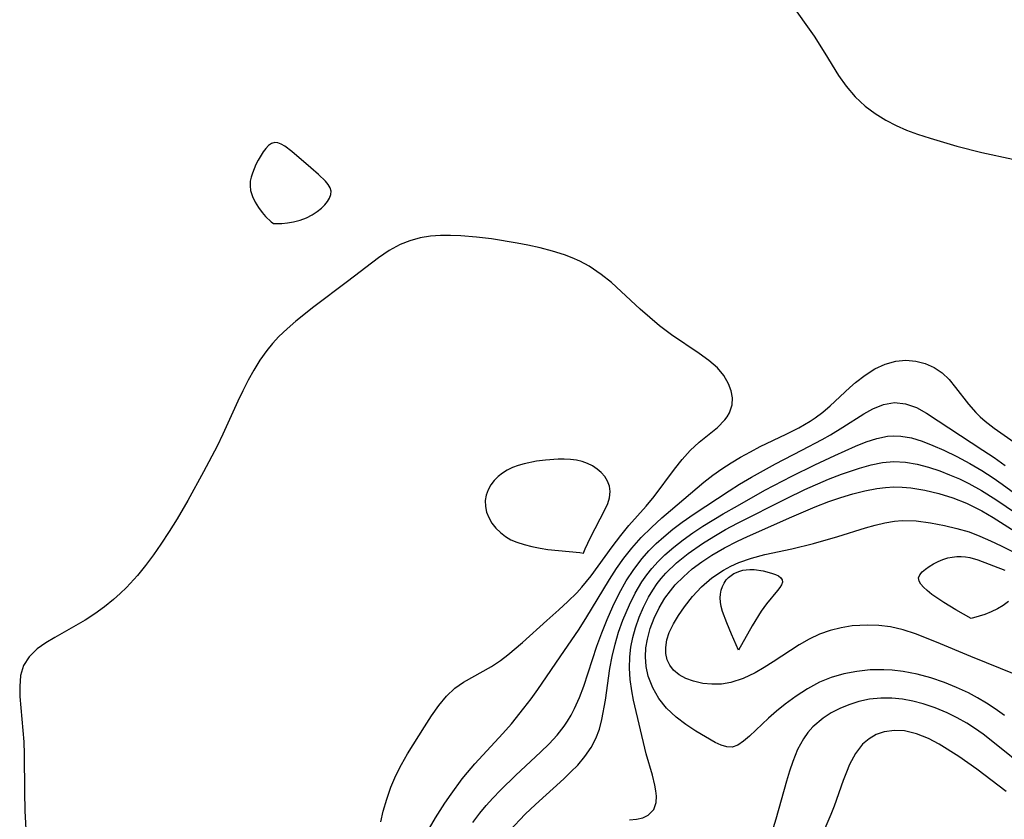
# Model space of a CAD drawing. Header units: metres. Extents: x 1073367 to 1082519, y 1569854 to 1574957.
# Tile 505 of 656: x 1077536 to 1077663, y 1573892 to 1573996. Entities that reach past the tile are written whole.
import ezdxf

# ---------------------------------------------------------------- set-up
doc = ezdxf.new("R2010")
doc.units = ezdxf.units.M
doc.layers.add('CGG_CurvaNivelLidar_v1', color=253, linetype='Continuous', lineweight=30)

msp = doc.modelspace()

# ---------------------------------------------------------------- linework, layer by layer
at = {"layer": 'CGG_CurvaNivelLidar_v1'}
for p, q in [((1077635.1475, 1573997.8353, 70.5), (1077638.2553, 1573993.4824, 70.5)), ((1077638.2553, 1573993.4824, 70.5), (1077639.6388, 1573991.3132, 70.5)), ((1077639.6388, 1573991.3132, 70.5), (1077641.4126, 1573988.4131, 70.5)), ((1077641.4126, 1573988.4131, 70.5), (1077642.3726, 1573987.0416, 70.5)), ((1077642.3726, 1573987.0416, 70.5), (1077643.5276, 1573985.6831, 70.5)), ((1077643.5276, 1573985.6831, 70.5), (1077644.8242, 1573984.4642, 70.5)), ((1077644.8242, 1573984.4642, 70.5), (1077646.1169, 1573983.4994, 70.5)), ((1077646.1169, 1573983.4994, 70.5), (1077647.5063, 1573982.6507, 70.5)), ((1077647.5063, 1573982.6507, 70.5), (1077648.828, 1573981.9725, 70.5)), ((1077648.828, 1573981.9725, 70.5), (1077650.1902, 1573981.3774, 70.5)), ((1077650.1902, 1573981.3774, 70.5), (1077651.5932, 1573980.8476, 70.5)), ((1077568.638, 1573979.7693, 70.5), (1077568.2356, 1573979.64, 70.5)), ((1077569.0491, 1573979.7343, 70.5), (1077568.638, 1573979.7693, 70.5)), ((1077569.48, 1573979.5716, 70.5), (1077569.0491, 1573979.7343, 70.5)), ((1077651.5932, 1573980.8476, 70.5), (1077653.2148, 1573980.3116, 70.5)), ((1077653.2148, 1573980.3116, 70.5), (1077656.6889, 1573979.2991, 70.5)), ((1077567.1467, 1573978.5488, 70.5), (1077566.5028, 1573977.4997, 70.5)), ((1077567.493, 1573978.9978, 70.5), (1077567.1467, 1573978.5488, 70.5)), ((1077567.8553, 1573979.3708, 70.5), (1077567.493, 1573978.9978, 70.5)), ((1077568.2356, 1573979.64, 70.5), (1077567.8553, 1573979.3708, 70.5)), ((1077569.9261, 1573979.3157, 70.5), (1077569.48, 1573979.5716, 70.5)), ((1077570.8517, 1573978.625, 70.5), (1077569.9261, 1573979.3157, 70.5)), ((1077573.3182, 1573976.5125, 70.5), (1077570.8517, 1573978.625, 70.5)), ((1077656.6889, 1573979.2991, 70.5), (1077659.8775, 1573978.4939, 70.5)), ((1077659.8775, 1573978.4939, 70.5), (1077663.8754, 1573977.6199, 70.5)), ((1077566.5028, 1573977.4997, 70.5), (1077566.2112, 1573976.926, 70.5)), ((1077566.2112, 1573976.926, 70.5), (1077565.7581, 1573975.8208, 70.5)), ((1077574.3036, 1573975.6464, 70.5), (1077573.3182, 1573976.5125, 70.5)), ((1077565.4851, 1573974.7764, 70.5), (1077565.4546, 1573974.1962, 70.5)), ((1077565.5998, 1573975.3038, 70.5), (1077565.4851, 1573974.7764, 70.5)), ((1077565.7581, 1573975.8208, 70.5), (1077565.5998, 1573975.3038, 70.5)), ((1077575.1713, 1573974.7849, 70.5), (1077574.3036, 1573975.6464, 70.5)), ((1077575.5191, 1573974.3536, 70.5), (1077575.1713, 1573974.7849, 70.5)), ((1077565.4546, 1573974.1962, 70.5), (1077565.529, 1573973.5754, 70.5)), ((1077565.529, 1573973.5754, 70.5), (1077565.7588, 1573972.8248, 70.5)), ((1077575.7749, 1573973.9203, 70.5), (1077575.5191, 1573974.3536, 70.5)), ((1077575.9021, 1573973.4832, 70.5), (1077575.7749, 1573973.9203, 70.5)), ((1077575.8696, 1573973.0448, 70.5), (1077575.9021, 1573973.4832, 70.5)), ((1077565.7588, 1573972.8248, 70.5), (1077566.1124, 1573972.0814, 70.5)), ((1077566.1124, 1573972.0814, 70.5), (1077566.5499, 1573971.3754, 70.5)), ((1077575.0911, 1573971.7276, 70.5), (1077575.4361, 1573972.1636, 70.5)), ((1077575.4361, 1573972.1636, 70.5), (1077575.7037, 1573972.6039, 70.5)), ((1077575.7037, 1573972.6039, 70.5), (1077575.8696, 1573973.0448, 70.5)), ((1077566.5499, 1573971.3754, 70.5), (1077567.0317, 1573970.7363, 70.5)), ((1077573.4672, 1573970.4397, 70.5), (1077574.1305, 1573970.8609, 70.5)), ((1077574.1305, 1573970.8609, 70.5), (1077574.6764, 1573971.2976, 70.5)), ((1077574.6764, 1573971.2976, 70.5), (1077575.0911, 1573971.7276, 70.5)), ((1077567.0317, 1573970.7363, 70.5), (1077567.4677, 1573970.2411, 70.5)), ((1077567.4677, 1573970.2411, 70.5), (1077568.2008, 1573969.5337, 70.5)), ((1077568.2008, 1573969.5337, 70.5), (1077568.5, 1573969.3026, 70.5)), ((1077570.2746, 1573969.3995, 70.5), (1077571.0796, 1573969.5389, 70.5)), ((1077571.0796, 1573969.5389, 70.5), (1077571.9198, 1573969.7595, 70.5)), ((1077571.9198, 1573969.7595, 70.5), (1077572.7195, 1573970.0635, 70.5)), ((1077572.7195, 1573970.0635, 70.5), (1077573.4672, 1573970.4397, 70.5)), ((1077568.5, 1573969.3026, 70.5), (1077569.5589, 1573969.3231, 70.5)), ((1077569.5589, 1573969.3231, 70.5), (1077570.2746, 1573969.3995, 70.5)), ((1077586.0782, 1573967.1048, 70.5), (1077584.816, 1573966.6072, 70.5)), ((1077587.3946, 1573967.4612, 70.5), (1077586.0782, 1573967.1048, 70.5)), ((1077588.753, 1573967.6838, 70.5), (1077587.3946, 1573967.4612, 70.5)), ((1077590.0283, 1573967.7766, 70.5), (1077588.753, 1573967.6838, 70.5)), ((1077591.3257, 1573967.785, 70.5), (1077590.0283, 1573967.7766, 70.5)), ((1077592.6414, 1573967.7328, 70.5), (1077591.3257, 1573967.785, 70.5)), ((1077594.6814, 1573967.5714, 70.5), (1077592.6414, 1573967.7328, 70.5)), ((1077596.6138, 1573967.3391, 70.5), (1077594.6814, 1573967.5714, 70.5)), ((1077599.9251, 1573966.8063, 70.5), (1077596.6138, 1573967.3391, 70.5)), ((1077583.3923, 1573965.8285, 70.5), (1077582.0275, 1573964.9003, 70.5)), ((1077584.816, 1573966.6072, 70.5), (1077583.3923, 1573965.8285, 70.5)), ((1077601.2918, 1573966.54, 70.5), (1077599.9251, 1573966.8063, 70.5)), ((1077602.8983, 1573966.1809, 70.5), (1077601.2918, 1573966.54, 70.5)), ((1077604.4794, 1573965.7624, 70.5), (1077602.8983, 1573966.1809, 70.5)), ((1077606.0239, 1573965.267, 70.5), (1077604.4794, 1573965.7624, 70.5)), ((1077582.0275, 1573964.9003, 70.5), (1077578.0463, 1573961.8414, 70.5)), ((1077607.0233, 1573964.884, 70.5), (1077606.0239, 1573965.267, 70.5)), ((1077607.9959, 1573964.4485, 70.5), (1077607.0233, 1573964.884, 70.5)), ((1077609.2029, 1573963.7986, 70.5), (1077607.9959, 1573964.4485, 70.5)), ((1077610.7645, 1573962.7546, 70.5), (1077609.2029, 1573963.7986, 70.5)), ((1077612.0807, 1573961.6949, 70.5), (1077610.7645, 1573962.7546, 70.5)), ((1077578.0463, 1573961.8414, 70.5), (1077573.6786, 1573958.5573, 70.5)), ((1077613.3494, 1573960.5598, 70.5), (1077612.0807, 1573961.6949, 70.5)), ((1077615.8111, 1573958.2749, 70.5), (1077613.3494, 1573960.5598, 70.5)), ((1077573.6786, 1573958.5573, 70.5), (1077571.3469, 1573956.714, 70.5)), ((1077617.0379, 1573957.1821, 70.5), (1077615.8111, 1573958.2749, 70.5)), ((1077618.2872, 1573956.1317, 70.5), (1077617.0379, 1573957.1821, 70.5)), ((1077570.239, 1573955.7504, 70.5), (1077569.1865, 1573954.7364, 70.5)), ((1077571.3469, 1573956.714, 70.5), (1077570.239, 1573955.7504, 70.5)), ((1077619.839, 1573954.9436, 70.5), (1077618.2872, 1573956.1317, 70.5)), ((1077569.1865, 1573954.7364, 70.5), (1077568.373, 1573953.8526, 70.5)), ((1077623.4, 1573952.5675, 70.5), (1077619.839, 1573954.9436, 70.5)), ((1077568.373, 1573953.8526, 70.5), (1077567.6145, 1573952.9231, 70.5)), ((1077567.6145, 1573952.9231, 70.5), (1077566.7374, 1573951.6886, 70.5)), ((1077624.6583, 1573951.6573, 70.5), (1077623.4, 1573952.5675, 70.5)), ((1077566.7374, 1573951.6886, 70.5), (1077565.9316, 1573950.3973, 70.5)), ((1077625.7617, 1573950.681, 70.5), (1077624.6583, 1573951.6573, 70.5)), ((1077626.5821, 1573949.6999, 70.5), (1077625.7617, 1573950.681, 70.5)), ((1077644.8223, 1573949.753, 70), (1077646.1076, 1573950.5572, 70)), ((1077646.1076, 1573950.5572, 70), (1077647.4339, 1573951.1784, 70)), ((1077647.4339, 1573951.1784, 70), (1077648.79, 1573951.5671, 70)), ((1077648.79, 1573951.5671, 70), (1077650.1019, 1573951.6789, 70)), ((1077650.1019, 1573951.6789, 70), (1077651.3621, 1573951.5621, 70)), ((1077651.3621, 1573951.5621, 70), (1077652.582, 1573951.2464, 70)), ((1077652.582, 1573951.2464, 70), (1077653.7303, 1573950.7422, 70)), ((1077653.7303, 1573950.7422, 70), (1077654.7727, 1573950.0483, 70)), ((1077565.9316, 1573950.3973, 70.5), (1077565.1962, 1573949.0917, 70.5)), ((1077627.1985, 1573948.6544, 70.5), (1077626.5821, 1573949.6999, 70.5)), ((1077643.5909, 1573948.8021, 70), (1077644.8223, 1573949.753, 70)), ((1077654.7727, 1573950.0483, 70), (1077655.6812, 1573949.1761, 70)), ((1077565.1962, 1573949.0917, 70.5), (1077564.5075, 1573947.7522, 70.5)), ((1077627.545, 1573947.7391, 70.5), (1077627.1985, 1573948.6544, 70.5)), ((1077640.3348, 1573945.7958, 70), (1077642.8734, 1573948.1675, 70)), ((1077642.8734, 1573948.1675, 70), (1077643.5909, 1573948.8021, 70)), ((1077655.6812, 1573949.1761, 70), (1077656.51, 1573948.1732, 70)), ((1077656.51, 1573948.1732, 70), (1077658.1668, 1573946.0103, 70)), ((1077564.5075, 1573947.7522, 70.5), (1077563.8741, 1573946.4149, 70.5)), ((1077627.713, 1573946.8218, 70.5), (1077627.545, 1573947.7391, 70.5)), ((1077627.6815, 1573945.9248, 70.5), (1077627.713, 1573946.8218, 70.5)), ((1077563.8741, 1573946.4149, 70.5), (1077561.936, 1573942.1494, 70.5)), ((1077627.348, 1573944.8958, 70.5), (1077627.6815, 1573945.9248, 70.5)), ((1077639.366, 1573944.9784, 70), (1077640.3348, 1573945.7958, 70)), ((1077644.6714, 1573944.7657, 69.5), (1077645.8424, 1573945.4242, 69.5)), ((1077645.8424, 1573945.4242, 69.5), (1077647.2174, 1573945.9798, 69.5)), ((1077647.2174, 1573945.9798, 69.5), (1077648.6058, 1573946.221, 69.5)), ((1077648.6058, 1573946.221, 69.5), (1077650.0348, 1573946.0703, 69.5)), ((1077650.0348, 1573946.0703, 69.5), (1077651.4486, 1573945.572, 69.5)), ((1077651.4486, 1573945.572, 69.5), (1077652.7673, 1573944.85, 69.5)), ((1077658.1668, 1573946.0103, 70), (1077659.1225, 1573944.9397, 70)), ((1077626.7292, 1573943.9771, 70.5), (1077627.036, 1573944.376, 70.5)), ((1077627.036, 1573944.376, 70.5), (1077627.348, 1573944.8958, 70.5)), ((1077637.7274, 1573943.8107, 70), (1077638.3946, 1573944.255, 70)), ((1077638.3946, 1573944.255, 70), (1077639.366, 1573944.9784, 70)), ((1077641.9654, 1573943.0417, 69.5), (1077644.6714, 1573944.7657, 69.5)), ((1077652.7673, 1573944.85, 69.5), (1077660.0347, 1573940.098, 69.5)), ((1077659.1225, 1573944.9397, 70), (1077659.6825, 1573944.3961, 70)), ((1077659.6825, 1573944.3961, 70), (1077660.318, 1573943.8375, 70)), ((1077623.4233, 1573941.1011, 70.5), (1077625.7636, 1573943.0097, 70.5)), ((1077625.7636, 1573943.0097, 70.5), (1077626.7292, 1573943.9771, 70.5)), ((1077634.6627, 1573942.1376, 70), (1077636.2973, 1573942.9709, 70)), ((1077636.2973, 1573942.9709, 70), (1077637.7274, 1573943.8107, 70)), ((1077640.3739, 1573942.0716, 69.5), (1077641.9654, 1573943.0417, 69.5)), ((1077660.318, 1573943.8375, 70), (1077661.5083, 1573942.9052, 70)), ((1077661.5083, 1573942.9052, 70), (1077665.3446, 1573940.2213, 70)), ((1077561.936, 1573942.1494, 70.5), (1077561.1899, 1573940.6079, 70.5)), ((1077631.3087, 1573940.5406, 70), (1077634.6627, 1573942.1376, 70)), ((1077639.2889, 1573941.451, 69.5), (1077640.3739, 1573942.0716, 69.5)), ((1077644.9833, 1573941.1545, 69), (1077646.3537, 1573941.5992, 69)), ((1077646.3537, 1573941.5992, 69), (1077647.7079, 1573941.8809, 69)), ((1077647.7079, 1573941.8809, 69), (1077648.5502, 1573941.9461, 69)), ((1077648.5502, 1573941.9461, 69), (1077649.4576, 1573941.901, 69)), ((1077649.4576, 1573941.901, 69), (1077650.8141, 1573941.6497, 69)), ((1077650.8141, 1573941.6497, 69), (1077652.1859, 1573941.2311, 69)), ((1077561.1899, 1573940.6079, 70.5), (1077559.4593, 1573937.2913, 70.5)), ((1077622.2372, 1573940.0282, 70.5), (1077623.4233, 1573941.1011, 70.5)), ((1077630.0271, 1573939.8817, 70), (1077631.3087, 1573940.5406, 70)), ((1077636.6778, 1573940.0635, 69.5), (1077639.2889, 1573941.451, 69.5)), ((1077640.9162, 1573939.3981, 69), (1077643.593, 1573940.5981, 69)), ((1077643.593, 1573940.5981, 69), (1077644.9833, 1573941.1545, 69)), ((1077652.1859, 1573941.2311, 69), (1077653.5725, 1573940.6912, 69)), ((1077653.5725, 1573940.6912, 69), (1077654.9737, 1573940.0677, 69)), ((1077621.2014, 1573938.8843, 70.5), (1077622.2372, 1573940.0282, 70.5)), ((1077627.5364, 1573938.4478, 70), (1077628.7641, 1573939.1824, 70)), ((1077628.7641, 1573939.1824, 70), (1077630.0271, 1573939.8817, 70)), ((1077633.2661, 1573938.3104, 69.5), (1077636.6778, 1573940.0635, 69.5)), ((1077638.3444, 1573938.198, 69), (1077640.9162, 1573939.3981, 69)), ((1077654.9737, 1573940.0677, 69), (1077656.6639, 1573939.2491, 69)), ((1077656.6639, 1573939.2491, 69), (1077658.3543, 1573938.3543, 69)), ((1077660.0347, 1573940.098, 69.5), (1077661.4891, 1573939.1174, 69.5)), ((1077661.4891, 1573939.1174, 69.5), (1077662.928, 1573938.0964, 69.5)), ((1077599.3428, 1573937.8395, 71), (1077598.6506, 1573937.5089, 71)), ((1077600.0768, 1573938.1099, 71), (1077599.3428, 1573937.8395, 71)), ((1077600.8412, 1573938.3316, 71), (1077600.0768, 1573938.1099, 71)), ((1077602.4277, 1573938.6581, 71), (1077600.8412, 1573938.3316, 71)), ((1077603.5806, 1573938.8063, 71), (1077602.4277, 1573938.6581, 71)), ((1077605.2089, 1573938.9085, 71), (1077603.5806, 1573938.8063, 71)), ((1077606.0137, 1573938.9096, 71), (1077605.2089, 1573938.9085, 71)), ((1077606.8046, 1573938.868, 71), (1077606.0137, 1573938.9096, 71)), ((1077607.5746, 1573938.7724, 71), (1077606.8046, 1573938.868, 71)), ((1077608.3145, 1573938.6068, 71), (1077607.5746, 1573938.7724, 71)), ((1077609.0104, 1573938.3588, 71), (1077608.3145, 1573938.6068, 71)), ((1077609.6609, 1573938.0355, 71), (1077609.0104, 1573938.3588, 71)), ((1077610.2577, 1573937.6466, 71), (1077609.6609, 1573938.0355, 71)), ((1077620.2227, 1573937.6367, 70.5), (1077621.2014, 1573938.8843, 70.5)), ((1077626.339, 1573937.6686, 70), (1077627.5364, 1573938.4478, 70)), ((1077630.1606, 1573936.6, 69.5), (1077633.2661, 1573938.3104, 69.5)), ((1077635.3581, 1573936.7439, 69), (1077638.3444, 1573938.198, 69)), ((1077641.7658, 1573936.9754, 68.5), (1077644.1165, 1573937.7697, 68.5)), ((1077644.1165, 1573937.7697, 68.5), (1077645.6008, 1573938.1858, 68.5)), ((1077645.6008, 1573938.1858, 68.5), (1077647.0739, 1573938.4865, 68.5)), ((1077647.0739, 1573938.4865, 68.5), (1077648.5423, 1573938.6172, 68.5)), ((1077648.5423, 1573938.6172, 68.5), (1077650.0357, 1573938.5325, 68.5)), ((1077650.0357, 1573938.5325, 68.5), (1077651.5322, 1573938.2665, 68.5)), ((1077651.5322, 1573938.2665, 68.5), (1077653.0333, 1573937.8692, 68.5)), ((1077653.0333, 1573937.8692, 68.5), (1077654.4777, 1573937.3975, 68.5)), ((1077658.3543, 1573938.3543, 69), (1077659.8774, 1573937.4659, 69)), ((1077559.4593, 1573937.2913, 70.5), (1077557.4079, 1573933.5617, 70.5)), ((1077597.4643, 1573936.6698, 71), (1077596.9625, 1573936.1674, 71)), ((1077598.0293, 1573937.1196, 71), (1077597.4643, 1573936.6698, 71)), ((1077598.6506, 1573937.5089, 71), (1077598.0293, 1573937.1196, 71)), ((1077610.7881, 1573937.1978, 71), (1077610.2577, 1573937.6466, 71)), ((1077611.2337, 1573936.6903, 71), (1077610.7881, 1573937.1978, 71)), ((1077611.5981, 1573936.0787, 71), (1077611.2337, 1573936.6903, 71)), ((1077617.6132, 1573934.1195, 70.5), (1077620.2227, 1573937.6367, 70.5)), ((1077624.0293, 1573935.9332, 70), (1077625.1793, 1573936.8398, 70)), ((1077625.1793, 1573936.8398, 70), (1077626.339, 1573937.6686, 70)), ((1077628.6353, 1573935.6999, 69.5), (1077630.1606, 1573936.6, 69.5)), ((1077631.9031, 1573934.8956, 69), (1077635.3581, 1573936.7439, 69)), ((1077640.1026, 1573936.33, 68.5), (1077641.7658, 1573936.9754, 68.5)), ((1077654.4777, 1573937.3975, 68.5), (1077655.7428, 1573936.9146, 68.5)), ((1077655.7428, 1573936.9146, 68.5), (1077656.998, 1573936.3705, 68.5)), ((1077659.8774, 1573937.4659, 69), (1077661.3719, 1573936.5057, 69)), ((1077661.3719, 1573936.5057, 69), (1077662.5397, 1573935.6882, 69)), ((1077596.5356, 1573935.6168, 71), (1077596.1717, 1573934.9677, 71)), ((1077596.9625, 1573936.1674, 71), (1077596.5356, 1573935.6168, 71)), ((1077611.8392, 1573935.4211, 71), (1077611.5981, 1573936.0787, 71)), ((1077611.9469, 1573934.7291, 71), (1077611.8392, 1573935.4211, 71)), ((1077619.7178, 1573932.2944, 70), (1077624.0293, 1573935.9332, 70)), ((1077627.2721, 1573934.8506, 69.5), (1077628.6353, 1573935.6999, 69.5)), ((1077637.0684, 1573935.0076, 68.5), (1077640.1026, 1573936.33, 68.5)), ((1077646.357, 1573935.1134, 68), (1077647.4436, 1573935.2584, 68)), ((1077647.4436, 1573935.2584, 68), (1077648.5271, 1573935.3284, 68)), ((1077648.5271, 1573935.3284, 68), (1077649.6286, 1573935.3068, 68)), ((1077649.6286, 1573935.3068, 68), (1077650.7322, 1573935.2061, 68)), ((1077656.998, 1573936.3705, 68.5), (1077658.2374, 1573935.7664, 68.5)), ((1077658.2374, 1573935.7664, 68.5), (1077659.8315, 1573934.8805, 68.5)), ((1077662.5397, 1573935.6882, 69), (1077667.044, 1573932.3834, 69)), ((1077595.9212, 1573934.2806, 71), (1077595.7981, 1573933.57, 71)), ((1077596.1717, 1573934.9677, 71), (1077595.9212, 1573934.2806, 71)), ((1077611.8638, 1573933.9388, 71), (1077611.9469, 1573934.7291, 71)), ((1077616.5586, 1573932.8524, 70.5), (1077617.6132, 1573934.1195, 70.5)), ((1077622.7632, 1573931.8643, 69.5), (1077627.2721, 1573934.8506, 69.5)), ((1077628.3516, 1573932.9111, 69), (1077631.9031, 1573934.8956, 69)), ((1077634.6879, 1573933.8467, 68.5), (1077637.0684, 1573935.0076, 68.5)), ((1077640.135, 1573933.4338, 68), (1077641.6894, 1573933.9646, 68)), ((1077641.6894, 1573933.9646, 68), (1077643.2485, 1573934.4274, 68)), ((1077643.2485, 1573934.4274, 68), (1077644.8064, 1573934.8147, 68)), ((1077644.8064, 1573934.8147, 68), (1077646.357, 1573935.1134, 68)), ((1077650.7322, 1573935.2061, 68), (1077652.545, 1573934.9134, 68)), ((1077652.545, 1573934.9134, 68), (1077654.3543, 1573934.4831, 68)), ((1077654.3543, 1573934.4831, 68), (1077656.1448, 1573933.9223, 68)), ((1077659.8315, 1573934.8805, 68.5), (1077661.6885, 1573933.6995, 68.5)), ((1077557.4079, 1573933.5617, 70.5), (1077556.0406, 1573931.227, 70.5)), ((1077595.7981, 1573933.57, 71), (1077595.8195, 1573932.827, 71)), ((1077595.8195, 1573932.827, 71), (1077595.9774, 1573932.089, 71)), ((1077611.2498, 1573932.3718, 71), (1077611.6177, 1573933.176, 71)), ((1077611.6177, 1573933.176, 71), (1077611.8638, 1573933.9388, 71)), ((1077614.3566, 1573930.3443, 70.5), (1077616.5586, 1573932.8524, 70.5)), ((1077626.5113, 1573931.8574, 69), (1077628.3516, 1573932.9111, 69)), ((1077628.3667, 1573930.651, 68.5), (1077634.6879, 1573933.8467, 68.5)), ((1077635.3855, 1573931.4885, 68), (1077638.3704, 1573932.7572, 68)), ((1077638.3704, 1573932.7572, 68), (1077640.135, 1573933.4338, 68)), ((1077656.1448, 1573933.9223, 68), (1077657.8993, 1573933.2249, 68)), ((1077657.8993, 1573933.2249, 68), (1077659.8849, 1573932.2284, 68)), ((1077661.6885, 1573933.6995, 68.5), (1077670.1352, 1573927.9576, 68.5)), ((1077595.9774, 1573932.089, 71), (1077596.2582, 1573931.373, 71)), ((1077609.3741, 1573928.8025, 71), (1077611.2498, 1573932.3718, 71)), ((1077618.5985, 1573931.3261, 70), (1077619.7178, 1573932.2944, 70)), ((1077621.2312, 1573930.7873, 69.5), (1077622.7632, 1573931.8643, 69.5)), ((1077623.8733, 1573930.2542, 69), (1077626.5113, 1573931.8574, 69)), ((1077629.6482, 1573928.951, 68), (1077635.3855, 1573931.4885, 68)), ((1077659.8849, 1573932.2284, 68), (1077661.3491, 1573931.3795, 68)), ((1077556.0406, 1573931.227, 70.5), (1077555.0094, 1573929.5675, 70.5)), ((1077596.2582, 1573931.373, 71), (1077596.6657, 1573930.6772, 71)), ((1077596.6657, 1573930.6772, 71), (1077597.1747, 1573930.0291, 71)), ((1077613.2852, 1573929.0532, 70.5), (1077614.3566, 1573930.3443, 70.5)), ((1077617.2462, 1573930.0873, 70), (1077618.5985, 1573931.3261, 70)), ((1077620.0127, 1573929.87, 69.5), (1077621.2312, 1573930.7873, 69.5)), ((1077622.5935, 1573929.4116, 69), (1077623.8733, 1573930.2542, 69)), ((1077626.8215, 1573929.8264, 68.5), (1077628.3667, 1573930.651, 68.5)), ((1077644.8711, 1573930.0386, 67.5), (1077646.1241, 1573930.3982, 67.5)), ((1077646.1241, 1573930.3982, 67.5), (1077647.3762, 1573930.6966, 67.5)), ((1077647.3762, 1573930.6966, 67.5), (1077648.6314, 1573930.9051, 67.5)), ((1077648.6314, 1573930.9051, 67.5), (1077649.5975, 1573930.986, 67.5)), ((1077649.5975, 1573930.986, 67.5), (1077651.4258, 1573930.9474, 67.5)), ((1077651.4258, 1573930.9474, 67.5), (1077653.2561, 1573930.7191, 67.5)), ((1077653.2561, 1573930.7191, 67.5), (1077655.0848, 1573930.3678, 67.5)), ((1077655.0848, 1573930.3678, 67.5), (1077656.6791, 1573929.9912, 67.5)), ((1077661.3491, 1573931.3795, 68), (1077662.7959, 1573930.4821, 68)), ((1077662.7959, 1573930.4821, 68), (1077665.6108, 1573928.6777, 68)), ((1077555.0094, 1573929.5675, 70.5), (1077553.9414, 1573927.938, 70.5)), ((1077597.1747, 1573930.0291, 71), (1077597.7692, 1573929.4376, 71)), ((1077597.7692, 1573929.4376, 71), (1077598.4417, 1573928.9171, 71)), ((1077598.4417, 1573928.9171, 71), (1077599.1, 1573928.5288, 71)), ((1077612.197, 1573927.6103, 70.5), (1077613.2852, 1573929.0532, 70.5)), ((1077615.949, 1573928.7944, 70), (1077617.2462, 1573930.0873, 70)), ((1077617.8547, 1573928.0244, 69.5), (1077618.8377, 1573928.9093, 69.5)), ((1077618.8377, 1573928.9093, 69.5), (1077620.0127, 1573929.87, 69.5)), ((1077621.3381, 1573928.5202, 69), (1077622.5935, 1573929.4116, 69)), ((1077623.8339, 1573928.034, 68.5), (1077625.3073, 1573928.9555, 68.5)), ((1077625.3073, 1573928.9555, 68.5), (1077626.8215, 1573929.8264, 68.5)), ((1077628.3565, 1573928.3519, 68), (1077629.6482, 1573928.951, 68)), ((1077638.1642, 1573928.0405, 67.5), (1077641.3238, 1573928.9325, 67.5)), ((1077641.3238, 1573928.9325, 67.5), (1077644.8711, 1573930.0386, 67.5)), ((1077656.6791, 1573929.9912, 67.5), (1077658.2519, 1573929.5239, 67.5)), ((1077658.2519, 1573929.5239, 67.5), (1077659.649, 1573928.9949, 67.5)), ((1077659.649, 1573928.9949, 67.5), (1077661.0214, 1573928.3873, 67.5)), ((1077553.9414, 1573927.938, 70.5), (1077552.9815, 1573926.5553, 70.5)), ((1077599.1, 1573928.5288, 71), (1077599.896, 1573928.1858, 71)), ((1077599.896, 1573928.1858, 71), (1077600.8212, 1573927.8853, 71)), ((1077600.8212, 1573927.8853, 71), (1077601.836, 1573927.6307, 71)), ((1077601.836, 1573927.6307, 71), (1077602.9009, 1573927.4245, 71)), ((1077608.6881, 1573927.3542, 71), (1077609.3741, 1573928.8025, 71)), ((1077609.4595, 1573923.8557, 70.5), (1077612.197, 1573927.6103, 70.5)), ((1077614.7279, 1573927.4336, 70), (1077615.949, 1573928.7944, 70)), ((1077616.9218, 1573927.0939, 69.5), (1077617.8547, 1573928.0244, 69.5)), ((1077620.1326, 1573927.5814, 69), (1077621.3381, 1573928.5202, 69)), ((1077621.9832, 1573926.7361, 68.5), (1077623.8339, 1573928.034, 68.5)), ((1077626.6766, 1573927.4835, 68), (1077628.3565, 1573928.3519, 68)), ((1077635.3756, 1573927.3682, 67.5), (1077638.1642, 1573928.0405, 67.5)), ((1077661.0214, 1573928.3873, 67.5), (1077662.3764, 1573927.7316, 67.5)), ((1077662.3764, 1573927.7316, 67.5), (1077664.0042, 1573926.8963, 67.5)), ((1077552.9815, 1573926.5553, 70.5), (1077551.9829, 1573925.2102, 70.5)), ((1077602.9009, 1573927.4245, 71), (1077603.8989, 1573927.276, 71)), ((1077603.8989, 1573927.276, 71), (1077608.0347, 1573926.8567, 71)), ((1077608.0347, 1573926.8567, 71), (1077608.5, 1573926.7867, 71)), ((1077608.5, 1573926.7867, 71), (1077608.5151, 1573926.9321, 71)), ((1077608.5151, 1573926.9321, 71), (1077608.6881, 1573927.3542, 71)), ((1077613.7064, 1573926.138, 70), (1077614.7279, 1573927.4336, 70)), ((1077616.0476, 1573926.1127, 69.5), (1077616.9218, 1573927.0939, 69.5)), ((1077618.1265, 1573925.7328, 69), (1077618.9903, 1573926.5853, 69)), ((1077618.9903, 1573926.5853, 69), (1077620.1326, 1573927.5814, 69)), ((1077620.4896, 1573925.5241, 68.5), (1077621.9832, 1573926.7361, 68.5)), ((1077623.762, 1573925.669, 68), (1077625.0548, 1573926.5295, 68)), ((1077625.0548, 1573926.5295, 68), (1077626.6766, 1573927.4835, 68)), ((1077630.1796, 1573926.1639, 67.5), (1077631.891, 1573926.6337, 67.5)), ((1077631.891, 1573926.6337, 67.5), (1077635.3756, 1573927.3682, 67.5)), ((1077656.0824, 1573926.2817, 67), (1077656.6506, 1573926.3421, 67)), ((1077656.6506, 1573926.3421, 67), (1077657.2226, 1573926.3548, 67)), ((1077657.2226, 1573926.3548, 67), (1077657.7935, 1573926.3188, 67)), ((1077551.9829, 1573925.2102, 70.5), (1077550.9359, 1573923.9146, 70.5)), ((1077612.7502, 1573924.7893, 70), (1077613.7064, 1573926.138, 70)), ((1077614.9688, 1573924.6988, 69.5), (1077616.0476, 1573926.1127, 69.5)), ((1077617.322, 1573924.8309, 69), (1077618.1265, 1573925.7328, 69)), ((1077619.1249, 1573924.2038, 68.5), (1077620.4896, 1573925.5241, 68.5)), ((1077622.5323, 1573924.7453, 68), (1077623.762, 1573925.669, 68)), ((1077626.5577, 1573924.5864, 67.5), (1077627.5221, 1573925.1061, 67.5)), ((1077627.5221, 1573925.1061, 67.5), (1077628.5248, 1573925.5644, 67.5)), ((1077628.5248, 1573925.5644, 67.5), (1077630.1796, 1573926.1639, 67.5)), ((1077652.605, 1573924.7296, 67), (1077653.1008, 1573925.0823, 67)), ((1077653.1008, 1573925.0823, 67), (1077653.6535, 1573925.413, 67)), ((1077653.6535, 1573925.413, 67), (1077654.2476, 1573925.7134, 67)), ((1077654.2476, 1573925.7134, 67), (1077654.8729, 1573925.9716, 67)), ((1077654.8729, 1573925.9716, 67), (1077655.5238, 1573926.1715, 67)), ((1077655.5238, 1573926.1715, 67), (1077656.0824, 1573926.2817, 67)), ((1077657.7935, 1573926.3188, 67), (1077658.3582, 1573926.2298, 67)), ((1077658.3582, 1573926.2298, 67), (1077659.3906, 1573925.9267, 67)), ((1077659.3906, 1573925.9267, 67), (1077662.8629, 1573924.5917, 67)), ((1077550.9359, 1573923.9146, 70.5), (1077549.5096, 1573922.354, 70.5)), ((1077608.2915, 1573922.4133, 70.5), (1077609.4595, 1573923.8557, 70.5)), ((1077611.8453, 1573923.402, 70), (1077612.7502, 1573924.7893, 70)), ((1077613.9989, 1573923.2007, 69.5), (1077614.9688, 1573924.6988, 69.5)), ((1077616.0341, 1573923.0744, 69), (1077616.6522, 1573923.972, 69)), ((1077616.6522, 1573923.972, 69), (1077617.322, 1573924.8309, 69)), ((1077618.5204, 1573923.5134, 68.5), (1077619.1249, 1573924.2038, 68.5)), ((1077621.3811, 1573923.7533, 68), (1077622.5323, 1573924.7453, 68)), ((1077625.0519, 1573923.5921, 67.5), (1077626.5577, 1573924.5864, 67.5)), ((1077627.2029, 1573923.6376, 67), (1077627.5391, 1573923.91, 67)), ((1077627.5391, 1573923.91, 67), (1077627.9101, 1573924.1442, 67)), ((1077627.9101, 1573924.1442, 67), (1077628.6489, 1573924.4638, 67)), ((1077628.6489, 1573924.4638, 67), (1077629.0665, 1573924.574, 67)), ((1077629.0665, 1573924.574, 67), (1077629.4972, 1573924.6448, 67)), ((1077629.4972, 1573924.6448, 67), (1077629.9361, 1573924.6777, 67)), ((1077629.9361, 1573924.6777, 67), (1077630.5235, 1573924.6651, 67)), ((1077630.5235, 1573924.6651, 67), (1077631.6867, 1573924.5023, 67)), ((1077631.6867, 1573924.5023, 67), (1077632.7707, 1573924.2206, 67)), ((1077632.7707, 1573924.2206, 67), (1077633.2495, 1573924.0453, 67)), ((1077633.2495, 1573924.0453, 67), (1077633.6592, 1573923.8459, 67)), ((1077633.6592, 1573923.8459, 67), (1077633.9708, 1573923.6176, 67)), ((1077651.7427, 1573923.5885, 67), (1077651.8863, 1573923.9799, 67)), ((1077651.8863, 1573923.9799, 67), (1077652.1891, 1573924.3609, 67)), ((1077652.1891, 1573924.3609, 67), (1077652.605, 1573924.7296, 67)), ((1077608.7926, 1573918.353, 70), (1077611.8453, 1573923.402, 70)), ((1077613.0935, 1573921.5767, 69.5), (1077613.9989, 1573923.2007, 69.5)), ((1077615.173, 1573921.6246, 69), (1077616.0341, 1573923.0744, 69)), ((1077617.4269, 1573922.0043, 68.5), (1077618.0136, 1573922.8612, 68.5)), ((1077618.0136, 1573922.8612, 68.5), (1077618.5204, 1573923.5134, 68.5)), ((1077619.697, 1573921.9294, 68), (1077620.3294, 1573922.6841, 68)), ((1077620.3294, 1573922.6841, 68), (1077621.3811, 1573923.7533, 68)), ((1077623.6974, 1573922.4443, 67.5), (1077625.0519, 1573923.5921, 67.5)), ((1077626.4271, 1573922.4818, 67), (1077626.6379, 1573922.9242, 67)), ((1077626.6379, 1573922.9242, 67), (1077626.9098, 1573923.3262, 67)), ((1077626.9098, 1573923.3262, 67), (1077627.2029, 1573923.6376, 67)), ((1077634.0285, 1573922.7167, 67), (1077633.8087, 1573922.3547, 67)), ((1077633.9708, 1573923.6176, 67), (1077634.1453, 1573923.352, 67)), ((1077634.1526, 1573923.0519, 67), (1077634.0285, 1573922.7167, 67)), ((1077634.1453, 1573923.352, 67), (1077634.1526, 1573923.0519, 67)), ((1077651.7968, 1573923.193, 67), (1077651.7427, 1573923.5885, 67)), ((1077652.0142, 1573922.7911, 67), (1077651.7968, 1573923.193, 67)), ((1077652.3539, 1573922.3854, 67), (1077652.0142, 1573922.7911, 67)), ((1077548.6917, 1573921.5631, 70.5), (1077547.8436, 1573920.8107, 70.5)), ((1077549.5096, 1573922.354, 70.5), (1077548.6917, 1573921.5631, 70.5)), ((1077606.4833, 1573920.537, 70.5), (1077607.6272, 1573921.6734, 70.5)), ((1077607.6272, 1573921.6734, 70.5), (1077608.2915, 1573922.4133, 70.5)), ((1077612.2709, 1573919.8995, 69.5), (1077613.0935, 1573921.5767, 69.5)), ((1077614.4112, 1573920.1132, 69), (1077615.173, 1573921.6246, 69)), ((1077616.8933, 1573921.1128, 68.5), (1077617.4269, 1573922.0043, 68.5)), ((1077618.9988, 1573920.9749, 68), (1077619.697, 1573921.9294, 68)), ((1077622.5379, 1573921.1817, 67.5), (1077623.6974, 1573922.4443, 67.5)), ((1077626.1386, 1573921.0119, 67), (1077626.1751, 1573921.5177, 67)), ((1077626.1751, 1573921.5177, 67), (1077626.2729, 1573922.0101, 67)), ((1077626.2729, 1573922.0101, 67), (1077626.4271, 1573922.4818, 67)), ((1077633.5213, 1573921.9717, 67), (1077632.0884, 1573920.2689, 67)), ((1077633.8087, 1573922.3547, 67), (1077633.5213, 1573921.9717, 67)), ((1077652.8264, 1573921.9512, 67), (1077652.3539, 1573922.3854, 67)), ((1077653.4594, 1573921.4613, 67), (1077652.8264, 1573921.9512, 67)), ((1077655.0113, 1573920.4123, 67), (1077653.4594, 1573921.4613, 67)), ((1077547.8436, 1573920.8107, 70.5), (1077546.6534, 1573919.8516, 70.5)), ((1077605.2887, 1573919.4566, 70.5), (1077606.4833, 1573920.537, 70.5)), ((1077613.572, 1573918.1332, 69), (1077614.4112, 1573920.1132, 69)), ((1077616.2389, 1573919.837, 68.5), (1077616.8933, 1573921.1128, 68.5)), ((1077618.2429, 1573919.7237, 68), (1077618.9988, 1573920.9749, 68)), ((1077621.5075, 1573919.8452, 67.5), (1077622.5379, 1573921.1817, 67.5)), ((1077626.1727, 1573920.4592, 67), (1077626.1386, 1573921.0119, 67)), ((1077626.2716, 1573919.894, 67), (1077626.1727, 1573920.4592, 67)), ((1077632.0884, 1573920.2689, 67), (1077631.4015, 1573919.315, 67)), ((1077656.5359, 1573919.4859, 67), (1077655.0113, 1573920.4123, 67)), ((1077662.6547, 1573920.0503, 67), (1077661.9001, 1573919.6, 67)), ((1077663.3428, 1573920.5475, 67), (1077662.6547, 1573920.0503, 67)), ((1077545.425, 1573918.9619, 70.5), (1077544.1672, 1573918.1441, 70.5)), ((1077546.6534, 1573919.8516, 70.5), (1077545.425, 1573918.9619, 70.5)), ((1077603.7549, 1573918.1093, 70.5), (1077605.2887, 1573919.4566, 70.5)), ((1077611.5323, 1573918.2241, 69.5), (1077612.2709, 1573919.8995, 69.5)), ((1077615.6754, 1573918.5175, 68.5), (1077616.2389, 1573919.837, 68.5)), ((1077617.6114, 1573918.4155, 68), (1077618.2429, 1573919.7237, 68)), ((1077620.085, 1573917.6618, 67.5), (1077620.75, 1573918.7561, 67.5)), ((1077620.75, 1573918.7561, 67.5), (1077621.5075, 1573919.8452, 67.5)), ((1077626.4475, 1573919.2515, 67), (1077626.2716, 1573919.894, 67)), ((1077626.972, 1573917.7944, 67), (1077626.4475, 1573919.2515, 67)), ((1077631.4015, 1573919.315, 67), (1077630.2401, 1573917.4201, 67)), ((1077658.5, 1573918.37, 67), (1077656.5359, 1573919.4859, 67)), ((1077660.2818, 1573918.8864, 67), (1077659.5653, 1573918.6448, 67)), ((1077661.0795, 1573919.204, 67), (1077660.2818, 1573918.8864, 67)), ((1077661.9001, 1573919.6, 67), (1077661.0795, 1573919.204, 67)), ((1077544.1672, 1573918.1441, 70.5), (1077540.2692, 1573915.9243, 70.5)), ((1077600.6282, 1573915.2575, 70.5), (1077603.7549, 1573918.1093, 70.5)), ((1077607.8254, 1573916.854, 70), (1077608.7926, 1573918.353, 70)), ((1077610.8503, 1573916.5242, 69.5), (1077611.5323, 1573918.2241, 69.5)), ((1077613.024, 1573916.5906, 69), (1077613.572, 1573918.1332, 69)), ((1077615.2036, 1573917.1638, 68.5), (1077615.6754, 1573918.5175, 68.5)), ((1077617.1067, 1573917.0682, 68), (1077617.6114, 1573918.4155, 68)), ((1077619.5576, 1573916.5605, 67.5), (1077620.085, 1573917.6618, 67.5)), ((1077627.5883, 1573916.3233, 67), (1077626.972, 1573917.7944, 67)), ((1077645.1306, 1573917.5182, 67.5), (1077643.1698, 1573917.3995, 67.5)), ((1077646.6147, 1573917.4623, 67.5), (1077645.1306, 1573917.5182, 67.5)), ((1077648.0895, 1573917.2702, 67.5), (1077646.6147, 1573917.4623, 67.5)), ((1077659.5653, 1573918.6448, 67), (1077658.5, 1573918.37, 67)), ((1077606.0187, 1573914.2509, 70), (1077607.8254, 1573916.854, 70)), ((1077610.2219, 1573914.8084, 69.5), (1077610.8503, 1573916.5242, 69.5)), ((1077612.5582, 1573915.0257, 69), (1077613.024, 1573916.5906, 69)), ((1077614.8634, 1573915.9256, 68.5), (1077615.2036, 1573917.1638, 68.5)), ((1077616.7392, 1573915.6975, 68), (1077617.1067, 1573917.0682, 68)), ((1077619.2445, 1573915.5868, 67.5), (1077619.5576, 1573916.5605, 67.5)), ((1077628.5, 1573914.2721, 67), (1077627.5883, 1573916.3233, 67)), ((1077630.2401, 1573917.4201, 67), (1077628.5, 1573914.2721, 67)), ((1077638.9359, 1573916.3364, 67.5), (1077637.5975, 1573915.7, 67.5)), ((1077640.3102, 1573916.8218, 67.5), (1077638.9359, 1573916.3364, 67.5)), ((1077641.726, 1573917.1722, 67.5), (1077640.3102, 1573916.8218, 67.5)), ((1077643.1698, 1573917.3995, 67.5), (1077641.726, 1573917.1722, 67.5)), ((1077649.7222, 1573916.886, 67.5), (1077648.0895, 1573917.2702, 67.5)), ((1077651.3389, 1573916.3658, 67.5), (1077649.7222, 1573916.886, 67.5)), ((1077654.0463, 1573915.3098, 67.5), (1077651.3389, 1573916.3658, 67.5)), ((1077539.0818, 1573915.1988, 70.5), (1077537.9859, 1573914.4231, 70.5)), ((1077540.2692, 1573915.9243, 70.5), (1077539.0818, 1573915.1988, 70.5)), ((1077598.7402, 1573913.6546, 70.5), (1077600.6282, 1573915.2575, 70.5)), ((1077612.1834, 1573913.4441, 69), (1077612.5582, 1573915.0257, 69)), ((1077614.6112, 1573914.6701, 68.5), (1077614.8634, 1573915.9256, 68.5)), ((1077616.5523, 1573914.5591, 68), (1077616.7392, 1573915.6975, 68)), ((1077619.0936, 1573914.6273, 67.5), (1077619.2445, 1573915.5868, 67.5)), ((1077636.3055, 1573914.9505, 67.5), (1077632.9857, 1573912.7517, 67.5)), ((1077637.5975, 1573915.7, 67.5), (1077636.3055, 1573914.9505, 67.5)), ((1077658.4757, 1573913.4374, 67.5), (1077654.0463, 1573915.3098, 67.5)), ((1077537.9859, 1573914.4231, 70.5), (1077536.9377, 1573913.4295, 70.5)), ((1077597.7675, 1573912.9296, 70.5), (1077598.7402, 1573913.6546, 70.5)), ((1077602.6151, 1573909.2108, 70), (1077606.0187, 1573914.2509, 70)), ((1077608.5227, 1573909.6122, 69.5), (1077610.2219, 1573914.8084, 69.5)), ((1077614.4596, 1573913.4005, 68.5), (1077614.6112, 1573914.6701, 68.5)), ((1077616.4878, 1573913.423, 68), (1077616.5523, 1573914.5591, 68)), ((1077619.106, 1573913.8617, 67.5), (1077619.0936, 1573914.6273, 67.5)), ((1077619.2865, 1573913.0401, 67.5), (1077619.106, 1573913.8617, 67.5)), ((1077536.9377, 1573913.4295, 70.5), (1077536.1987, 1573912.2912, 70.5)), ((1077596.6063, 1573912.173, 70.5), (1077597.7675, 1573912.9296, 70.5)), ((1077611.9075, 1573911.8936, 69), (1077612.1834, 1573913.4441, 69)), ((1077614.4215, 1573911.9456, 68.5), (1077614.4596, 1573913.4005, 68.5)), ((1077616.5811, 1573912.1469, 68), (1077616.4878, 1573913.423, 68)), ((1077619.6196, 1573912.3296, 67.5), (1077619.2865, 1573913.0401, 67.5)), ((1077632.9857, 1573912.7517, 67.5), (1077631.815, 1573912.018, 67.5)), ((1077664.3274, 1573911.0835, 67.5), (1077658.4757, 1573913.4374, 67.5)), ((1077536.1987, 1573912.2912, 70.5), (1077535.8325, 1573911.0171, 70.5)), ((1077593.007, 1573910.1492, 70.5), (1077596.6063, 1573912.173, 70.5)), ((1077611.306, 1573907.8172, 69), (1077611.9075, 1573911.8936, 69)), ((1077614.51, 1573910.4858, 68.5), (1077614.4215, 1573911.9456, 68.5)), ((1077616.8485, 1573910.9031, 68), (1077616.5811, 1573912.1469, 68)), ((1077620.0995, 1573911.7029, 67.5), (1077619.6196, 1573912.3296, 67.5)), ((1077620.8323, 1573911.0924, 67.5), (1077620.0995, 1573911.7029, 67.5)), ((1077621.7122, 1573910.6112, 67.5), (1077620.8323, 1573911.0924, 67.5)), ((1077630.6355, 1573911.3445, 67.5), (1077629.0811, 1573910.6024, 67.5)), ((1077631.815, 1573912.018, 67.5), (1077630.6355, 1573911.3445, 67.5)), ((1077642.0901, 1573911.2092, 68), (1077640.4401, 1573910.7329, 68)), ((1077643.784, 1573911.5325, 68), (1077642.0901, 1573911.2092, 68)), ((1077645.5045, 1573911.7142, 68), (1077643.784, 1573911.5325, 68)), ((1077647.2367, 1573911.7554, 68), (1077645.5045, 1573911.7142, 68)), ((1077648.3337, 1573911.7037, 68), (1077647.2367, 1573911.7554, 68)), ((1077649.747, 1573911.5382, 68), (1077648.3337, 1573911.7037, 68)), ((1077651.5423, 1573911.187, 68), (1077649.747, 1573911.5382, 68)), ((1077653.319, 1573910.7051, 68), (1077651.5423, 1573911.187, 68)), ((1077535.8325, 1573911.0171, 70.5), (1077535.7254, 1573909.5999, 70.5)), ((1077591.9015, 1573909.3758, 70.5), (1077593.007, 1573910.1492, 70.5)), ((1077614.7061, 1573909.0302, 68.5), (1077614.51, 1573910.4858, 68.5)), ((1077617.4214, 1573909.4079, 68), (1077616.8485, 1573910.9031, 68)), ((1077622.7031, 1573910.2517, 67.5), (1077621.7122, 1573910.6112, 67.5)), ((1077623.8835, 1573909.9924, 67.5), (1077622.7031, 1573910.2517, 67.5)), ((1077625.0691, 1573909.8759, 67.5), (1077623.8835, 1573909.9924, 67.5)), ((1077626.2847, 1573909.9012, 67.5), (1077625.0691, 1573909.8759, 67.5)), ((1077627.508, 1573910.0909, 67.5), (1077626.2847, 1573909.9012, 67.5)), ((1077629.0811, 1573910.6024, 67.5), (1077627.508, 1573910.0909, 67.5)), ((1077638.9358, 1573910.1257, 68), (1077637.3857, 1573909.3037, 68)), ((1077640.4401, 1573910.7329, 68), (1077638.9358, 1573910.1257, 68)), ((1077655.0695, 1573910.1096, 68), (1077653.319, 1573910.7051, 68)), ((1077656.6352, 1573909.4742, 68), (1077655.0695, 1573910.1096, 68)), ((1077535.7254, 1573909.5999, 70.5), (1077535.7561, 1573908.2882, 70.5)), ((1077590.799, 1573908.3292, 70.5), (1077591.9015, 1573909.3758, 70.5)), ((1077601.7249, 1573907.9798, 70), (1077602.6151, 1573909.2108, 70)), ((1077607.9744, 1573908.1466, 69.5), (1077608.5227, 1573909.6122, 69.5)), ((1077614.9372, 1573907.832, 68.5), (1077614.7061, 1573909.0302, 68.5)), ((1077618.22, 1573908.0212, 68), (1077617.4214, 1573909.4079, 68)), ((1077637.3857, 1573909.3037, 68), (1077635.9143, 1573908.352, 68)), ((1077658.1648, 1573908.7548, 68), (1077656.6352, 1573909.4742, 68)), ((1077659.3471, 1573908.1247, 68), (1077658.1648, 1573908.7548, 68)), ((1077535.7561, 1573908.2882, 70.5), (1077536.2417, 1573902.4446, 70.5)), ((1077589.8031, 1573907.1188, 70.5), (1077590.799, 1573908.3292, 70.5)), ((1077600.8041, 1573906.7689, 70), (1077601.7249, 1573907.9798, 70)), ((1077607.3466, 1573906.7299, 69.5), (1077607.9744, 1573908.1466, 69.5)), ((1077610.8583, 1573905.3164, 69), (1077611.306, 1573907.8172, 69)), ((1077616.5936, 1573900.905, 68.5), (1077614.9372, 1573907.832, 68.5)), ((1077619.2131, 1573906.7755, 68), (1077618.22, 1573908.0212, 68)), ((1077634.5205, 1573907.3136, 68), (1077633.4124, 1573906.4027, 68)), ((1077635.9143, 1573908.352, 68), (1077634.5205, 1573907.3136, 68)), ((1077644.015, 1573907.6412, 68.5), (1077642.7198, 1573907.2393, 68.5)), ((1077645.4176, 1573907.9354, 68.5), (1077644.015, 1573907.6412, 68.5)), ((1077646.849, 1573908.0922, 68.5), (1077645.4176, 1573907.9354, 68.5)), ((1077648.296, 1573908.1003, 68.5), (1077646.849, 1573908.0922, 68.5)), ((1077649.6393, 1573907.9659, 68.5), (1077648.296, 1573908.1003, 68.5)), ((1077650.9801, 1573907.711, 68.5), (1077649.6393, 1573907.9659, 68.5)), ((1077652.3129, 1573907.3533, 68.5), (1077650.9801, 1573907.711, 68.5)), ((1077653.8745, 1573906.8144, 68.5), (1077652.3129, 1573907.3533, 68.5)), ((1077660.4981, 1573907.4421, 68), (1077659.3471, 1573908.1247, 68)), ((1077661.6131, 1573906.7056, 68), (1077660.4981, 1573907.4421, 68)), ((1077588.8715, 1573905.7941, 70.5), (1077589.8031, 1573907.1188, 70.5)), ((1077599.1791, 1573904.7674, 70), (1077600.8041, 1573906.7689, 70)), ((1077606.9108, 1573905.8973, 69.5), (1077607.3466, 1573906.7299, 69.5)), ((1077620.4347, 1573905.6431, 68), (1077619.2131, 1573906.7755, 68)), ((1077633.4124, 1573906.4027, 68), (1077632.3652, 1573905.4828, 68)), ((1077640.442, 1573906.1895, 68.5), (1077639.4044, 1573905.5118, 68.5)), ((1077641.5524, 1573906.763, 68.5), (1077640.442, 1573906.1895, 68.5)), ((1077642.7198, 1573907.2393, 68.5), (1077641.5524, 1573906.763, 68.5)), ((1077655.4103, 1573906.1675, 68.5), (1077653.8745, 1573906.8144, 68.5)), ((1077656.6967, 1573905.5364, 68.5), (1077655.4103, 1573906.1675, 68.5)), ((1077662.7997, 1573905.8323, 68), (1077661.6131, 1573906.7056, 68)), ((1077587.9669, 1573904.3965, 70.5), (1077588.8715, 1573905.7941, 70.5)), ((1077598.076, 1573903.5048, 70), (1077599.1791, 1573904.7674, 70)), ((1077606.0051, 1573904.4699, 69.5), (1077606.4288, 1573905.0934, 69.5)), ((1077606.4288, 1573905.0934, 69.5), (1077606.9108, 1573905.8973, 69.5)), ((1077610.5421, 1573904.09, 69), (1077610.8583, 1573905.3164, 69)), ((1077621.699, 1573904.6921, 68), (1077620.4347, 1573905.6431, 68)), ((1077632.3652, 1573905.4828, 68), (1077629.9162, 1573903.1834, 68)), ((1077639.4044, 1573905.5118, 68.5), (1077638.1, 1573904.3716, 68.5)), ((1077657.9515, 1573904.834, 68.5), (1077656.6967, 1573905.5364, 68.5)), ((1077658.9634, 1573904.1949, 68.5), (1077657.9515, 1573904.834, 68.5)), ((1077585.7874, 1573900.902, 70.5), (1077587.9669, 1573904.3965, 70.5)), ((1077594.4726, 1573899.5958, 70), (1077598.076, 1573903.5048, 70)), ((1077605.0736, 1573903.2907, 69.5), (1077606.0051, 1573904.4699, 69.5)), ((1077610.0877, 1573902.8633, 69), (1077610.5421, 1573904.09, 69)), ((1077622.988, 1573903.8406, 68), (1077621.699, 1573904.6921, 68)), ((1077624.2381, 1573903.0758, 68), (1077622.988, 1573903.8406, 68)), ((1077637.4581, 1573903.6418, 68.5), (1077636.8866, 1573902.8501, 68.5)), ((1077638.1, 1573904.3716, 68.5), (1077637.4581, 1573903.6418, 68.5)), ((1077647.2939, 1573903.7336, 69), (1077646.2755, 1573903.3731, 69)), ((1077648.6225, 1573903.9221, 69), (1077647.2939, 1573903.7336, 69)), ((1077649.9023, 1573903.8449, 69), (1077648.6225, 1573903.9221, 69)), ((1077651.4481, 1573903.4813, 69), (1077649.9023, 1573903.8449, 69)), ((1077652.9934, 1573902.871, 69), (1077651.4481, 1573903.4813, 69)), ((1077660.0474, 1573903.4321, 68.5), (1077658.9634, 1573904.1949, 68.5)), ((1077536.2417, 1573902.4446, 70.5), (1077536.2965, 1573900.8581, 70.5)), ((1077604.0479, 1573902.1732, 69.5), (1077605.0736, 1573903.2907, 69.5)), ((1077609.4901, 1573901.7052, 69), (1077610.0877, 1573902.8633, 69)), ((1077625.4756, 1573902.3674, 68), (1077624.2381, 1573903.0758, 68)), ((1077626.2543, 1573901.9992, 68), (1077625.4756, 1573902.3674, 68)), ((1077629.1584, 1573902.5172, 68), (1077628.4246, 1573902.0205, 68)), ((1077629.9162, 1573903.1834, 68), (1077629.1584, 1573902.5172, 68)), ((1077636.8866, 1573902.8501, 68.5), (1077636.1117, 1573901.4432, 68.5)), ((1077645.3397, 1573902.838, 69), (1077644.5101, 1573902.1338, 69)), ((1077646.2755, 1573903.3731, 69), (1077645.3397, 1573902.838, 69)), ((1077654.3844, 1573902.1366, 69), (1077652.9934, 1573902.871, 69)), ((1077661.5471, 1573902.278, 68.5), (1077660.0474, 1573903.4321, 68.5)), ((1077665.8774, 1573898.7609, 68.5), (1077661.5471, 1573902.278, 68.5)), ((1077599.7742, 1573898.1602, 69.5), (1077602.9561, 1573901.0959, 69.5)), ((1077602.9561, 1573901.0959, 69.5), (1077604.0479, 1573902.1732, 69.5)), ((1077608.6803, 1573900.541, 69), (1077609.4901, 1573901.7052, 69)), ((1077626.9883, 1573901.7789, 68), (1077626.2543, 1573901.9992, 68)), ((1077627.6876, 1573901.7619, 68), (1077626.9883, 1573901.7789, 68)), ((1077628.4246, 1573902.0205, 68), (1077627.6876, 1573901.7619, 68)), ((1077636.1117, 1573901.4432, 68.5), (1077635.4859, 1573899.9191, 68.5)), ((1077643.589, 1573900.9394, 69), (1077642.8371, 1573899.524, 69)), ((1077644.5101, 1573902.1338, 69), (1077643.589, 1573900.9394, 69)), ((1077656.9349, 1573900.5465, 69), (1077654.3844, 1573902.1366, 69)), ((1077536.2965, 1573900.8581, 70.5), (1077536.3275, 1573895.9853, 70.5)), ((1077585.0017, 1573899.5292, 70.5), (1077585.7874, 1573900.902, 70.5)), ((1077607.7357, 1573899.4438, 69), (1077608.6803, 1573900.541, 69)), ((1077617.3764, 1573898.1344, 68.5), (1077616.5936, 1573900.905, 68.5)), ((1077635.4859, 1573899.9191, 68.5), (1077635.0682, 1573898.6637, 68.5)), ((1077658.0964, 1573899.7561, 69), (1077656.9349, 1573900.5465, 69)), ((1077659.2704, 1573898.8973, 69), (1077658.0964, 1573899.7561, 69)), ((1077584.2825, 1573898.1151, 70.5), (1077585.0017, 1573899.5292, 70.5)), ((1077592.85, 1573897.6581, 70), (1077593.5201, 1573898.4908, 70)), ((1077593.5201, 1573898.4908, 70), (1077594.4726, 1573899.5958, 70)), ((1077605.9566, 1573897.6836, 69), (1077606.8702, 1573898.5557, 69)), ((1077606.8702, 1573898.5557, 69), (1077607.7357, 1573899.4438, 69)), ((1077635.0682, 1573898.6637, 68.5), (1077634.6884, 1573897.3716, 68.5)), ((1077642.4092, 1573898.5165, 69), (1077642.0085, 1573897.4604, 69)), ((1077642.8371, 1573899.524, 69), (1077642.4092, 1573898.5165, 69)), ((1077663.0148, 1573896.0195, 69), (1077659.2704, 1573898.8973, 69)), ((1077583.6419, 1573896.6124, 70.5), (1077584.2825, 1573898.1151, 70.5)), ((1077591.3934, 1573895.6907, 70), (1077592.85, 1573897.6581, 70)), ((1077597.7592, 1573896.215, 69.5), (1077599.7742, 1573898.1602, 69.5)), ((1077602.3031, 1573894.3693, 69), (1077605.9566, 1573897.6836, 69)), ((1077617.6996, 1573896.8675, 68.5), (1077617.3764, 1573898.1344, 68.5)), ((1077634.6884, 1573897.3716, 68.5), (1077633.3212, 1573892.4823, 68.5)), ((1077642.0085, 1573897.4604, 69), (1077640.8184, 1573894.1557, 69)), ((1077536.3275, 1573895.9853, 70.5), (1077536.4043, 1573893.5639, 70.5)), ((1077583.0964, 1573895.0644, 70.5), (1077583.6419, 1573896.6124, 70.5)), ((1077596.7924, 1573895.1961, 69.5), (1077597.7592, 1573896.215, 69.5)), ((1077617.8373, 1573896.1391, 68.5), (1077617.6996, 1573896.8675, 68.5)), ((1077617.9081, 1573895.453, 68.5), (1077617.8373, 1573896.1391, 68.5)), ((1077582.6398, 1573893.4816, 70.5), (1077583.0964, 1573895.0644, 70.5)), ((1077590.6134, 1573894.5524, 70), (1077591.3934, 1573895.6907, 70)), ((1077595.9374, 1573894.2237, 69.5), (1077596.7924, 1573895.1961, 69.5)), ((1077617.5553, 1573893.7341, 68.5), (1077617.8632, 1573894.597, 68.5)), ((1077617.8632, 1573894.597, 68.5), (1077617.9081, 1573895.453, 68.5)), ((1077536.4043, 1573893.5639, 70.5), (1077536.7405, 1573886.9714, 70.5)), ((1077582.3185, 1573892.1019, 70.5), (1077582.6398, 1573893.4816, 70.5)), ((1077589.3857, 1573892.6256, 70), (1077590.6134, 1573894.5524, 70)), ((1077595.1142, 1573893.2215, 69.5), (1077595.9374, 1573894.2237, 69.5)), ((1077600.9686, 1573893.0978, 69), (1077602.3031, 1573894.3693, 69)), ((1077616.8363, 1573892.9885, 68.5), (1077617.5553, 1573893.7341, 68.5)), ((1077640.8184, 1573894.1557, 69), (1077640.3976, 1573893.075, 69)), ((1077588.6128, 1573891.3088, 70), (1077589.3857, 1573892.6256, 70)), ((1077594.1915, 1573892.0231, 69.5), (1077595.1142, 1573893.2215, 69.5)), ((1077598.9287, 1573890.9799, 69), (1077600.9686, 1573893.0978, 69)), ((1077614.434, 1573892.3998, 68.5), (1077615.3419, 1573892.468, 68.5)), ((1077615.3419, 1573892.468, 68.5), (1077616.142, 1573892.6552, 68.5)), ((1077616.142, 1573892.6552, 68.5), (1077616.8363, 1573892.9885, 68.5)), ((1077633.3212, 1573892.4823, 68.5), (1077632.072, 1573888.4344, 68.5)), ((1077640.3976, 1573893.075, 69), (1077637.8376, 1573887.0259, 69))]:
    msp.add_line(p, q, dxfattribs=at)

doc.saveas('drawing.dxf')
